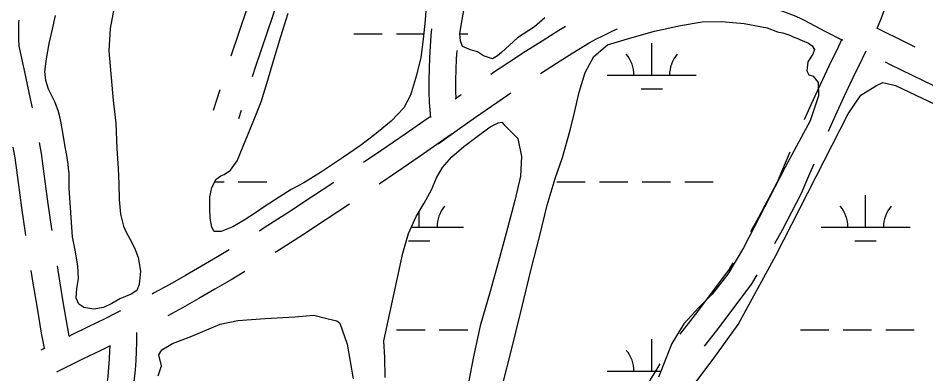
# Model space of a CAD drawing. Extents: x 3535183 to 3573198, y 534952 to 560562.
# Drawn here: x 3561645 to 3562665, y 551594 to 551994 of the extents above; entities that cross this region are included whole.
import ezdxf

# ---------------------------------------------------------------- set-up
doc = ezdxf.new("R2010")
doc.units = 0
for name, color, linetype in [('V-ROAD-CNTR', 7, 'Continuous'), ('V-TOPO-SHOR', 7, 'Continuous'), ('V-WETL-SWMP', 7, 'Continuous')]:
    doc.layers.add(name, color=color, linetype=linetype)

msp = doc.modelspace()

# ---------------------------------------------------------------- linework, layer by layer
at = {"layer": 'V-ROAD-CNTR'}
for p, q in [((3561871.6, 551913.4), (3561864, 551890.4)), ((3561895.5, 551890.3), (3561892.5, 551881))]:
    msp.add_line(p, q, dxfattribs=at)
for points in [[(3562636.6, 552072.2), (3562635.5, 552067.6), (3562633.6, 552058.6), (3562632, 552050.5), (3562630.2, 552042.1), (3562628.1, 552033.8), (3562625.9, 552025.5), (3562623.4, 552017.3), (3562620.7, 552009.2), (3562617.8, 552001.1), (3562614.6, 551993.1), (3562611.3, 551985.2), (3562610.4, 551983.1)], [(3561915.9, 552046.2), (3561902.2, 552005.7), (3561884.1, 551951.4)], [(3561939.8, 552023.1), (3561930.7, 551996.1), (3561911.5, 551938.6), (3561908.1, 551928.3)], [(3562493.2, 552005.1), (3562493.5, 552005), (3562499.5, 552003.3), (3562506.3, 552001.1), (3562511.4, 551999.3), (3562517.3, 551997), (3562523.1, 551994.5), (3562528.6, 551991.9), (3562552.3, 551979.3), (3562571.6, 551969.3)], [(3561661, 551893.5), (3561659, 551903.4), (3561652.5, 551933.7), (3561646.1, 551962.6), (3561645.8, 551970.6), (3561645.7, 551979.7), (3561645.8, 551988.8), (3561645.9, 551991.9)], [(3562109.7, 551982.2), (3562109, 551974.6), (3562108.1, 551962.2), (3562107.4, 551949.7), (3562106.9, 551937.2), (3562106.7, 551924.7), (3562106.7, 551912.2), (3562107, 551899.3), (3562108.5, 551882.4)], [(3562176.2, 551931.1), (3562178.3, 551932.5), (3562196.7, 551944.8), (3562215.3, 551956.9), (3562233.9, 551968.8), (3562252.7, 551980.6), (3562260.3, 551985.2)], [(3562232.2, 551932.1), (3562250, 551943.5), (3562268.5, 551955.1), (3562286.9, 551966.3), (3562294.3, 551970.4), (3562302, 551974.4), (3562309.7, 551978.1), (3562317.6, 551981.7), (3562318.6, 551982.2)], [(3562609.9, 551983.3), (3562614.4, 551981), (3562638.6, 551968.9), (3562652.8, 551962)], [(3562571, 551970.5), (3562566.6, 551961.6), (3562556.3, 551940), (3562546, 551918.4), (3562536, 551896.7), (3562528.5, 551880)], [(3562137.9, 551957.9), (3562137.3, 551948.3), (3562136.9, 551936.4), (3562136.7, 551924.4), (3562136.7, 551912.5), (3562136.9, 551903.3)], [(3562597.9, 551957.2), (3562593.6, 551948.4), (3562583.3, 551927.1), (3562573.2, 551905.7), (3562563.3, 551884.3), (3562555.4, 551866.7)], [(3562619.4, 551945), (3562625.3, 551942), (3562649.8, 551930), (3562674.5, 551918.2), (3562699.2, 551906.6), (3562709.6, 551901.9)], [(3562116.9, 551852.7), (3562141.1, 551870.2), (3562159, 551882.8), (3562177, 551895.3), (3562195, 551907.6), (3562198.8, 551910.1)], [(3562136.2, 551903.5), (3562141.8, 551907.4), (3562143.3, 551908.4)], [(3562108.1, 551883.4), (3562105.9, 551881.8), (3562079.9, 551863.7), (3562053.8, 551845.8), (3562033.1, 551831.8)], [(3562132.9, 551864.3), (3562123.2, 551857.3), (3562097, 551839), (3562070.7, 551821), (3562050.7, 551807.4)], [(3561683, 551755.4), (3561682.8, 551757.2), (3561678.8, 551785.3), (3561675, 551813.4), (3561671.3, 551842.1), (3561668.9, 551854.3)], [(3561653.5, 551750), (3561653.1, 551752.8), (3561649, 551781.1), (3561645.2, 551809.5), (3561641.7, 551837.3), (3561639.4, 551849)], [(3562512.3, 551843.4), (3562507, 551831.1), (3562498, 551809.7), (3562487.8, 551790.1), (3562477.2, 551770.2), (3562468.2, 551753.8)], [(3562539.3, 551830.1), (3562534.6, 551819.3), (3562525.1, 551796.9), (3562514.4, 551776.2), (3562503.6, 551756), (3562495.1, 551740.5)], [(3561999.9, 551809.5), (3561974.7, 551792.9), (3561948.2, 551775.5), (3561921.5, 551758.4), (3561916.1, 551754.9)], [(3562017.5, 551785.1), (3561991.2, 551767.8), (3561964.5, 551750.4), (3561937.7, 551733.1), (3561933.7, 551730.6)], [(3561882.2, 551733.8), (3561868.9, 551725.8), (3561851.1, 551715.3), (3561833.2, 551705), (3561815.3, 551694.8), (3561797.2, 551684.9), (3561795.4, 551684)], [(3561674.4, 551623.1), (3561671.3, 551640), (3561666.5, 551668.1), (3561661.8, 551696.3), (3561659.6, 551710.5)], [(3561702.4, 551636.8), (3561700.9, 551645.2), (3561696, 551673.2), (3561691.4, 551701.1), (3561689.1, 551715.8)], [(3562448.4, 551719), (3562444.3, 551712), (3562425.5, 551686.8), (3562406, 551661.2), (3562388.7, 551638.9)], [(3561899.8, 551709.4), (3561884.3, 551700), (3561866.2, 551689.4), (3561848.1, 551678.9), (3561829.8, 551668.6), (3561813.1, 551659.5)], [(3562475.4, 551705.7), (3562469.4, 551695.4), (3562449.4, 551668.8), (3562429.8, 551642.9), (3562416.1, 551625.3)], [(3561760.1, 551665.3), (3561756.2, 551663.4), (3561742.3, 551656.3), (3561723.8, 551647.1), (3561705.1, 551638.1), (3561702, 551636.5)], [(3561778.1, 551640.9), (3561778.1, 551640), (3561778, 551629.7), (3561777.7, 551619.5), (3561777.2, 551609.2), (3561776.4, 551598.9), (3561775.5, 551588.7), (3561774.3, 551578.5), (3561773, 551568.3), (3561771.4, 551558.2), (3561770.1, 551550.6)], [(3561675, 551623.4), (3561670.4, 551621.1)], [(3561748.5, 551625.8), (3561737, 551620.2), (3561718.2, 551611.1), (3561697.7, 551601.1), (3561688.1, 551596.4)], [(3561747.9, 551625.5), (3561747.7, 551620.7), (3561747.2, 551611), (3561746.5, 551601.4), (3561745.6, 551591.8), (3561744.6, 551582.1), (3561743.3, 551572.6), (3561741.8, 551563), (3561740.2, 551553.5), (3561739.6, 551550.4)], [(3562366.4, 551605.6), (3562363.5, 551601), (3562356.5, 551589.4), (3562349.7, 551577.7), (3562343, 551565.9), (3562336.6, 551553.9), (3562330.4, 551541.9), (3562324.4, 551529.8), (3562318.7, 551517.8)]]:
    msp.add_lwpolyline(points, dxfattribs=at)
at = {"layer": 'V-TOPO-SHOR'}
msp.add_line((3561706.1, 551748.3), (3561702.2, 551802.9), dxfattribs=at)
for points in [[(3561702.2, 551802.9), (3561702.3, 551820.1), (3561701.7, 551825.2), (3561701, 551830.2), (3561699.6, 551839.8), (3561698.2, 551847.5), (3561696.7, 551856.2), (3561695.2, 551865.5), (3561693.4, 551876.2), (3561692.2, 551881.6), (3561689.9, 551890.2), (3561686.1, 551900.1), (3561682.5, 551907.4), (3561679, 551914.5), (3561676.2, 551924), (3561675, 551934), (3561676.9, 551948.4), (3561679.7, 551965.8), (3561683.4, 551981.9), (3561686.9, 551997.2)], [(3561752.4, 552004.5), (3561748.5, 551982.6), (3561746.7, 551957.3), (3561751.8, 551901.7), (3561754.8, 551876), (3561756, 551847.8), (3561757.5, 551825.2), (3561758.2, 551808), (3561758.3, 551790.2)], [(3561758.3, 551790.2), (3561759.8, 551773.7), (3561763.2, 551760.3), (3561766.4, 551753.6), (3561770.6, 551746.1), (3561775.6, 551735.9), (3561779.7, 551725.2)], [(3561779.7, 551725.2), (3561782.4, 551709.9), (3561780.8, 551694.6), (3561778.5, 551688.2), (3561771.9, 551683.8), (3561759.3, 551678.8), (3561750.1, 551673.4), (3561741, 551668.8), (3561729.9, 551667.2), (3561718.6, 551669.1), (3561713.1, 551672.6), (3561710, 551679.4), (3561710.9, 551690.4), (3561712.9, 551701.3), (3561712.1, 551715.8), (3561708.9, 551733.5), (3561706.1, 551748.3)], [(3561802.4, 551592.3), (3561805.9, 551603.4), (3561803.1, 551615.9), (3561806.6, 551621.4), (3561818.4, 551628.3), (3561840, 551636.6), (3561871.9, 551650.3), (3561892, 551654.4), (3561922.5, 551656.4), (3561955.8, 551658.4), (3561977.3, 551660.4), (3561993.3, 551656.2), (3562003, 551654), (3562006.4, 551651.2), (3562014.7, 551627.6), (3562021.5, 551588.8)]]:
    msp.add_lwpolyline(points, dxfattribs=at)
at = {"layer": 'V-WETL-SWMP'}
for p, q in [((3562022.3, 551976.5), (3562054.3, 551976.5)), ((3562070.3, 551976.5), (3562100.9, 551976.5)), ((3562141.5, 551976.5), (3562150.3, 551976.5)), ((3562357.2, 551930), (3562357.2, 551966)), ((3562307.2, 551930), (3562407.2, 551930)), ((3562345.2, 551914.6), (3562369.2, 551914.6)), ((3561865.9, 551810), (3561876.4, 551810)), ((3561892.4, 551810), (3561924.4, 551810)), ((3562250.3, 551810), (3562282.3, 551810)), ((3562298.3, 551810), (3562330.3, 551810)), ((3562346.3, 551810), (3562378.3, 551810)), ((3562394.3, 551810), (3562426.3, 551810)), ((3562597.6, 551759.2), (3562597.6, 551795.2)), ((3562095.7, 551759.2), (3562095.7, 551776.5)), ((3562087.1, 551759.2), (3562145.7, 551759.2)), ((3562547.6, 551759.2), (3562647.6, 551759.2)), ((3562083.7, 551743.8), (3562107.7, 551743.8)), ((3562585.6, 551743.8), (3562609.6, 551743.8)), ((3562070.3, 551643.8), (3562102.3, 551643.8)), ((3562118.3, 551643.8), (3562150.3, 551643.8)), ((3562524.2, 551643.8), (3562556.2, 551643.8)), ((3562572.2, 551643.8), (3562604.2, 551643.8)), ((3562620.2, 551643.8), (3562652.2, 551643.8)), ((3562357.2, 551597.4), (3562357.2, 551633.4)), ((3562307.2, 551597.4), (3562367.5, 551597.4))]:
    msp.add_line(p, q, dxfattribs=at)
for points in [[(3562104.4, 552019.2), (3562102.3, 551991.9), (3562100.3, 551970.5), (3562097.5, 551949.9), (3562092.8, 551930), (3562086.1, 551907.4), (3562078.6, 551893.4), (3562064.1, 551878.3), (3562045.4, 551863.1), (3562029.8, 551851.1), (3562009.4, 551837.1), (3561984.8, 551820.5), (3561966.1, 551809.2), (3561952, 551801.5), (3561938.4, 551792.9), (3561922.7, 551782.9), (3561911.8, 551775.5), (3561898.9, 551767), (3561886.4, 551759.6), (3561873.1, 551754.2), (3561865.3, 551754.2), (3561862.6, 551759.3), (3561860.7, 551769.4), (3561860.4, 551780), (3561860.4, 551793.2), (3561862.8, 551803.7), (3561867.5, 551813.1), (3561872.6, 551816.9), (3561876.5, 551818.5), (3561883.5, 551823.1), (3561891.3, 551833.6), (3561900.4, 551856.6), (3561909, 551877.6), (3561918.1, 551900.2), (3561925.5, 551924.3), (3561931.5, 551945), (3561940.1, 551973.4), (3561948.4, 551999.9)], [(3562237.1, 551994.5), (3562225.4, 551984.4), (3562206.3, 551972), (3562188.1, 551955.4), (3562183.6, 551951.6), (3562178.3, 551948.6), (3562168.1, 551951.8), (3562161.2, 551956.3), (3562153.5, 551958.6), (3562144.6, 551962.1), (3562142, 551968.6), (3562141.5, 551976.5), (3562143.3, 551988.2), (3562147.2, 552009.1)], [(3562189.8, 551583.2), (3562199.3, 551619.8), (3562210.8, 551666.9), (3562221.8, 551712.1), (3562231.3, 551749.9), (3562239.6, 551784.1), (3562248.7, 551814.1), (3562256.9, 551837.5), (3562265.6, 551868.2), (3562270.4, 551888.1), (3562275.5, 551911.1), (3562282.2, 551932.9), (3562292, 551951.2), (3562307.6, 551964), (3562329.9, 551970.9), (3562360.3, 551979.4), (3562389.6, 551985.9), (3562413.7, 551990.1), (3562435.6, 551990.4), (3562460.9, 551988), (3562487, 551983.2), (3562498.7, 551978.9), (3562500, 551978.5), (3562504.5, 551977.5), (3562512.4, 551975), (3562516.7, 551972.9), (3562520.3, 551971.6), (3562526.3, 551969.2)], [(3562526.3, 551969.2), (3562533.3, 551966.1), (3562537.4, 551963.2), (3562540.1, 551958.9), (3562538.4, 551953.6), (3562532.8, 551945), (3562531.4, 551935.1), (3562533.9, 551930.4), (3562538.6, 551928.8), (3562544.3, 551921.9), (3562544.6, 551907), (3562535.3, 551878.8), (3562507.2, 551826.5), (3562460.2, 551736.1), (3562442.7, 551706.3), (3562425.2, 551683.8), (3562410, 551669.1), (3562393.3, 551650.6), (3562379.8, 551628.5), (3562364.8, 551590.6)], [(3562150.4, 550706.2), (3562168.1, 550879.4), (3562192.9, 551006.6), (3562274.1, 551278.7), (3562341.3, 551473), (3562362.5, 551519), (3562394.3, 551568.4), (3562426.1, 551610.8), (3562454.3, 551649.7), (3562496.8, 551727.5), (3562578, 551886.5), (3562592.2, 551907.7), (3562609.8, 551918.3), (3562616.9, 551921.8), (3562631, 551918.3), (3562691.1, 551890)], [(3562057.5, 551590.4), (3562057.1, 551612.7), (3562056.1, 551631.5), (3562077.3, 551730.1), (3562083.9, 551752), (3562092.5, 551771.2), (3562101.5, 551786.2), (3562109.6, 551801.1), (3562115.2, 551814.7), (3562121.8, 551826.3), (3562132.5, 551838.3), (3562145.9, 551849.7), (3562160.8, 551861.2), (3562175.7, 551872), (3562184.4, 551876.3), (3562188.7, 551877.4), (3562191.2, 551874.3), (3562206.7, 551858.7), (3562210.9, 551838.8), (3562209.7, 551816.6), (3562203.4, 551789.3), (3562193.5, 551752.3), (3562184.8, 551720.8), (3562175.4, 551686.9), (3562164.3, 551648.4), (3562156.4, 551612.1), (3562151.6, 551586.4)]]:
    msp.add_lwpolyline(points, dxfattribs=at)
for centre, start, end in [((3562301.9, 551930.5), 359.2282, 40.7718), ((3562412.4, 551930.5), 139.2282, 180.7718), ((3562151, 551759.7), 139.2282, 180.7718), ((3562542.4, 551759.7), 359.2282, 40.7718), ((3562652.9, 551759.7), 139.2282, 180.7718), ((3562301.9, 551597.8), 359.2282, 40.7718)]:
    msp.add_arc(centre, 35.2, start, end, dxfattribs=at)

doc.saveas('drawing.dxf')
